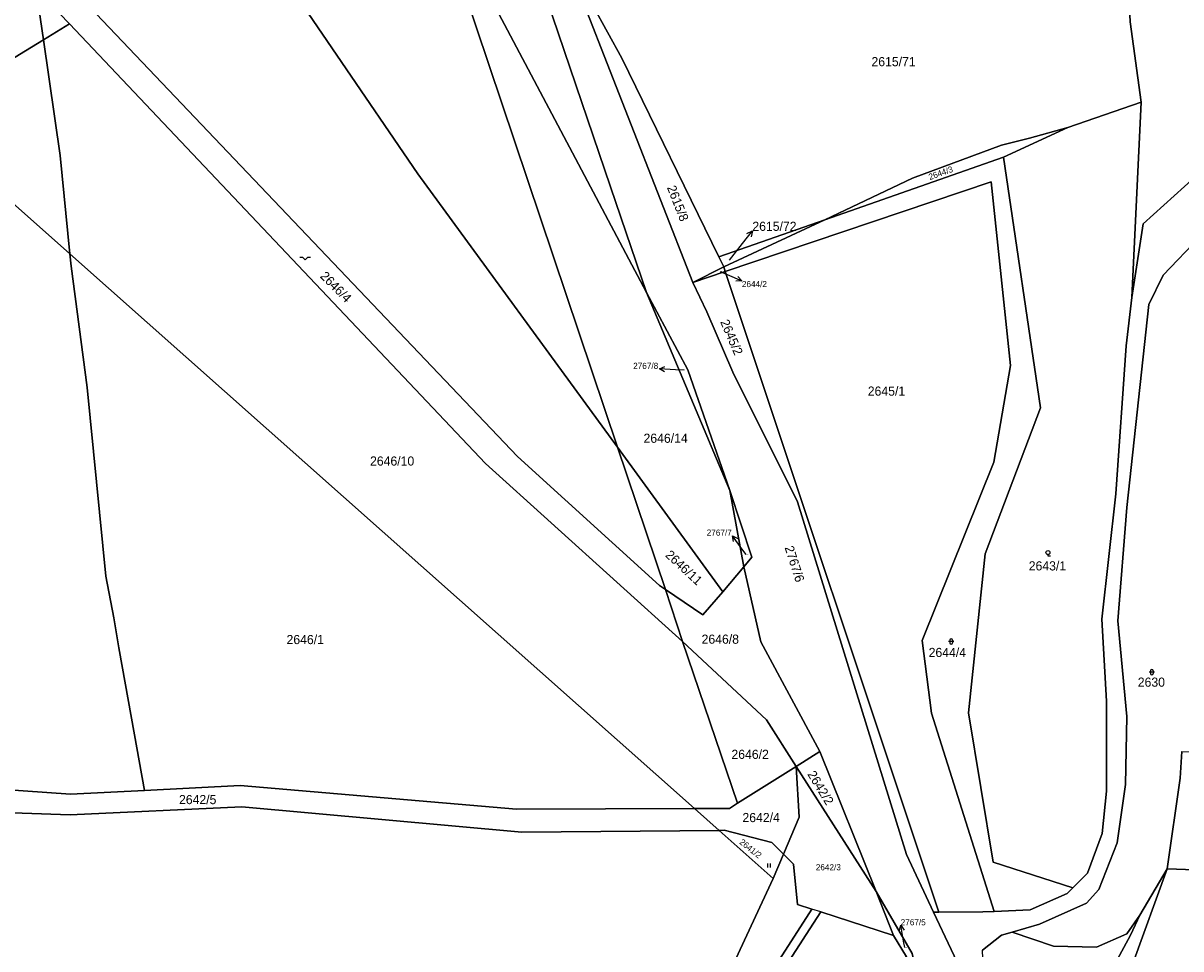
# Model space of a CAD drawing. Extents: x -596024 to -594475, y -1163820 to -1161957.
# Drawn here: x -595379.8 to -595164.4, y -1163719.5 to -1163547.4 of the extents above; entities that cross this region are included whole.
import ezdxf

# ---------------------------------------------------------------- set-up
doc = ezdxf.new("R2010")
doc.units = 0
for name, color, linetype in [('Level 1', 7, 'Continuous'), ('Level 4', 7, 'Continuous'), ('Level 5', 7, 'Continuous'), ('Level 57', 7, 'Continuous'), ('Level 60', 7, 'Continuous'), ('Vrstva 60', 7, 'Continuous')]:
    doc.layers.add(name, color=color, linetype=linetype)

msp = doc.modelspace()

# ---------------------------------------------------------------- linework, layer by layer
at = {"layer": 'Level 1'}
for points in [[(-595409.11, -1163400.91), (-595336.5, -1163531.23), (-595306.33, -1163575.38), (-595269.22, -1163626.25)], [(-595300.19, -1163496.07), (-595285.59, -1163533.45), (-595270.51, -1163577.85), (-595263.83, -1163597.48)], [(-595305.01, -1163519.62), (-595263.83, -1163597.48)], [(-595269.22, -1163626.25), (-595305.01, -1163519.62)], [(-595174.84, -1163525.81), (-595173.85, -1163547.17), (-595171.81, -1163562.07)], [(-595260.3, -1163652.67), (-595261.36, -1163651.95), (-595287.8, -1163627.98), (-595367.42, -1163544.38), (-595378.91, -1163530.99)], [(-595255.17, -1163595.6), (-595267.22, -1163564.9), (-595278.84, -1163535.16)], [(-595377.45, -1163540.33), (-595375.99, -1163550.48)], [(-595371.15, -1163547.52), (-595372.99, -1163545.57), (-595377.45, -1163540.33)], [(-595250.35, -1163590.85), (-595268.37, -1163553.88), (-595273.71, -1163544.25)], [(-595371.15, -1163547.52), (-595375.99, -1163550.48)], [(-595371.15, -1163547.52), (-595293.75, -1163629.23), (-595257.11, -1163662.38)], [(-595375.99, -1163550.48), (-595399.64, -1163564.93)], [(-595371.08, -1163590.28), (-595372.88, -1163572), (-595375.99, -1163550.48)], [(-595171.81, -1163562.07), (-595185.42, -1163566.82)], [(-595173.55, -1163598.4), (-595171.81, -1163562.07)], [(-595399.64, -1163564.93), (-595371.08, -1163590.28)], [(-595230.64, -1163583.95), (-595214.33, -1163576.21), (-595197.78, -1163570.07), (-595192.59, -1163568.79), (-595185.42, -1163566.82)], [(-595185.42, -1163566.82), (-595197.39, -1163572.32)], [(-595173.55, -1163598.4), (-595171.45, -1163584.7), (-595159.88, -1163574.29), (-595153.32, -1163567.77)], [(-595197.39, -1163572.32), (-595230.64, -1163583.95)], [(-595197.39, -1163572.32), (-595190.54, -1163618.94), (-595200.84, -1163646.06), (-595203.91, -1163675.6), (-595199.35, -1163703.35), (-595184.5, -1163708.14)], [(-595249.16, -1163593.57), (-595199.73, -1163576.91), (-595196.13, -1163611.01), (-595199.23, -1163629.04), (-595212.56, -1163662.19), (-595210.81, -1163675.68), (-595199.15, -1163712.53)], [(-595152.12, -1163581.59), (-595160.81, -1163587.04), (-595167.71, -1163594.27), (-595170.35, -1163599.68), (-595174.49, -1163637.45), (-595176.11, -1163658.53), (-595174.49, -1163676.29), (-595174.69, -1163688.93), (-595176.27, -1163699.8), (-595179.65, -1163708.43), (-595181.95, -1163711.02), (-595190.69, -1163714.93), (-595195.82, -1163716.42)], [(-595230.64, -1163583.95), (-595250.35, -1163590.85)], [(-595249.45, -1163592.71), (-595230.64, -1163583.95)], [(-595371.08, -1163590.28), (-595370.85, -1163592.57), (-595367.87, -1163615.11), (-595364.35, -1163650.22), (-595362.86, -1163657.94), (-595361.95, -1163663.51), (-595359.59, -1163676.61), (-595357.17, -1163690.03)], [(-595371.08, -1163590.28), (-595254.87, -1163693.42)], [(-595249.45, -1163592.71), (-595250.35, -1163590.85)], [(-595255.17, -1163595.6), (-595249.45, -1163592.71)], [(-595255.17, -1163595.6), (-595249.16, -1163593.57)], [(-595249.16, -1163593.57), (-595249.45, -1163592.71)], [(-595209.46, -1163712.65), (-595249.16, -1163593.57)], [(-595255.17, -1163595.6), (-595252.58, -1163601.08), (-595247.76, -1163612.28), (-595235.73, -1163636.36), (-595215.44, -1163701.96), (-595210.41, -1163712.65)], [(-595248.3, -1163634.31), (-595256.09, -1163611.82), (-595263.83, -1163597.48)], [(-595263.83, -1163597.48), (-595248.3, -1163634.31)], [(-595173.55, -1163598.4), (-595174.62, -1163607.36), (-595176.52, -1163634.93), (-595179.12, -1163658.21), (-595178.25, -1163673.47), (-595178.22, -1163690.2), (-595179.08, -1163698.05), (-595181.76, -1163705.4), (-595184.5, -1163708.14)], [(-595260.3, -1163652.67), (-595269.22, -1163626.25)], [(-595269.22, -1163626.25), (-595249.64, -1163653.09)], [(-595248.3, -1163634.31), (-595244.21, -1163646.67), (-595245.73, -1163648.48)], [(-595248.3, -1163634.31), (-595245.73, -1163648.48)], [(-595249.64, -1163653.09), (-595245.73, -1163648.48)], [(-595231.57, -1163682.78), (-595242.55, -1163662.42), (-595245.73, -1163648.48)], [(-595257.11, -1163662.38), (-595260.3, -1163652.67)], [(-595249.64, -1163653.09), (-595253.31, -1163657.37), (-595260.3, -1163652.67)], [(-595235.98, -1163685.59), (-595241.5, -1163676.9), (-595257.11, -1163662.38)], [(-595246.87, -1163692.43), (-595257.11, -1163662.38)], [(-595231.57, -1163682.78), (-595235.98, -1163685.59)], [(-595231.57, -1163682.78), (-595221.1, -1163708.84)], [(-595166.98, -1163704.63), (-595164.54, -1163687.76), (-595164.26, -1163682.78)], [(-595246.87, -1163692.43), (-595235.98, -1163685.59)], [(-595235.98, -1163685.59), (-595235.43, -1163695.02), (-595238.33, -1163701.88)], [(-595235.98, -1163685.59), (-595221.1, -1163708.84)], [(-595357.17, -1163690.03), (-595370.94, -1163690.73), (-595411.48, -1163687.87)], [(-595254.87, -1163693.42), (-595288.01, -1163693.52), (-595339.38, -1163689.12), (-595357.17, -1163690.03)], [(-595408.51, -1163693.27), (-595371.03, -1163694.56), (-595339.06, -1163693.11), (-595286.99, -1163697.78), (-595250.32, -1163697.46)], [(-595254.87, -1163693.42), (-595248.4, -1163693.4), (-595246.87, -1163692.43)], [(-595254.87, -1163693.42), (-595250.32, -1163697.46)], [(-595238.33, -1163701.88), (-595240.48, -1163699.75), (-595249.39, -1163697.45), (-595250.32, -1163697.46)], [(-595250.32, -1163697.46), (-595240.24, -1163706.4)], [(-595240.24, -1163706.4), (-595238.33, -1163701.88)], [(-595233.05, -1163712.09), (-595235.71, -1163711.23), (-595236.44, -1163703.75), (-595238.33, -1163701.88)], [(-595166.98, -1163704.63), (-595173.34, -1163722.2)], [(-595172.04, -1163713.21), (-595166.98, -1163704.63)], [(-595166.98, -1163704.63), (-594897.04, -1163714.39)], [(-595240.24, -1163706.4), (-595247.2, -1163721.36), (-595264.69, -1163748.88)], [(-595199.15, -1163712.53), (-595192.47, -1163712.21), (-595185.56, -1163709.2), (-595184.5, -1163708.14)], [(-595221.1, -1163708.84), (-595217.84, -1163717)], [(-595213.61, -1163724.02), (-595214.4, -1163720.37), (-595221.1, -1163708.84)], [(-595247.01, -1163738.85), (-595244.27, -1163733.94), (-595239.63, -1163722.35), (-595233.05, -1163712.09)], [(-595231.37, -1163712.63), (-595238.05, -1163722.98), (-595242.79, -1163734.77), (-595244.17, -1163737.25)], [(-595231.37, -1163712.63), (-595233.05, -1163712.09)], [(-595217.84, -1163717), (-595231.37, -1163712.63)], [(-595209.46, -1163712.65), (-595210.41, -1163712.65)], [(-595203.87, -1163726.53), (-595210.41, -1163712.65)], [(-595199.15, -1163712.53), (-595201.24, -1163712.63), (-595209.46, -1163712.65)], [(-595195.82, -1163716.42), (-595188.1, -1163718.98), (-595180.1, -1163719.21), (-595174.45, -1163716.71), (-595172.04, -1163713.21)], [(-595179.34, -1163739.16), (-595179.57, -1163733.47), (-595177.88, -1163724.52), (-595173.77, -1163716.95), (-595172.04, -1163713.21)], [(-595217.84, -1163717), (-595215.45, -1163720.97)], [(-595195.82, -1163716.42), (-595197.76, -1163716.98), (-595201.3, -1163719.71)]]:
    msp.add_lwpolyline(points, dxfattribs=at)
at = {"layer": 'Level 5'}
for p, q in [((-595207.14, -1163662.34), (-595207.64, -1163662.34)), ((-595207.39, -1163662.09), (-595207.39, -1163662.59)), ((-595206.64, -1163662.34), (-595207.14, -1163662.34)), ((-595206.89, -1163662.09), (-595206.89, -1163662.59)), ((-595169.83, -1163668.06), (-595170.33, -1163668.06)), ((-595170.08, -1163667.81), (-595170.08, -1163668.31)), ((-595169.33, -1163668.06), (-595169.83, -1163668.06)), ((-595169.58, -1163667.81), (-595169.58, -1163668.31)), ((-595241.22, -1163704.38), (-595241.22, -1163703.62)), ((-595240.72, -1163704.38), (-595240.72, -1163703.62))]:
    msp.add_line(p, q, dxfattribs=at)
for points in [[(-595328.31, -1163590.88), (-595327.81, -1163590.88), (-595327.31, -1163591.38), (-595326.81, -1163590.88), (-595326.31, -1163590.88)], [(-595189.14, -1163646.19), (-595189.14, -1163646.44), (-595188.64, -1163646.44)]]:
    msp.add_lwpolyline(points, dxfattribs=at)
msp.add_circle((-595189.14, -1163645.82), 0.375, dxfattribs=at)
for centre, start, end in [((-595207.14, -1163662.09), 0, 180), ((-595207.14, -1163662.59), 180, 0), ((-595169.83, -1163667.81), 0, 180), ((-595169.83, -1163668.31), 180, 0)]:
    msp.add_arc(centre, 0.25, start, end, dxfattribs=at)
at = {"layer": 'Level 57'}
for p, q in [((-595245.96, -1163588.38), (-595244.12, -1163586.01)), ((-595248.34, -1163591.44), (-595245.96, -1163588.38)), ((-595250.13, -1163593.58), (-595248.83, -1163594.14)), ((-595248.83, -1163594.14), (-595246.07, -1163595.33)), ((-595258.42, -1163611.84), (-595261.42, -1163611.68)), ((-595256.8, -1163611.93), (-595258.42, -1163611.84)), ((-595246.06, -1163645.11), (-595247.82, -1163642.68)), ((-595245.29, -1163646.18), (-595246.06, -1163645.11)), ((-595216, -1163718.07), (-595216.53, -1163715.12)), ((-595215.78, -1163719.27), (-595216, -1163718.07))]:
    msp.add_line(p, q, dxfattribs=at)
for points in [[(-595245.13, -1163586.49), (-595244.12, -1163586.01), (-595244.34, -1163587.11)], [(-595246.79, -1163594.48), (-595246.07, -1163595.33), (-595247.19, -1163595.39)], [(-595260.45, -1163612.23), (-595261.42, -1163611.68), (-595260.39, -1163611.24)], [(-595247.64, -1163643.78), (-595247.82, -1163642.68), (-595246.83, -1163643.2)], [(-595216.84, -1163716.19), (-595216.53, -1163715.12), (-595215.86, -1163716.02)]]:
    msp.add_lwpolyline(points, dxfattribs=at)
at = {"layer": 'Level 60'}
for points in [[(-595306.84, -1163484.53), (-595306.4, -1163485.27), (-595300.19, -1163496.07), (-595285.59, -1163533.45), (-595270.51, -1163577.85), (-595263.83, -1163597.48), (-595305.01, -1163519.62), (-595352.42, -1163379.89), (-595347.61, -1163378.21), (-595338.5, -1163398.6), (-595321.46, -1163440.43)], [(-595306.33, -1163575.38), (-595336.5, -1163531.23), (-595409.11, -1163400.91), (-595383.3, -1163390.67), (-595352.85, -1163380.04), (-595316.83, -1163492.96), (-595305.01, -1163519.62), (-595269.22, -1163626.25)], [(-595336.5, -1163531.23), (-595306.33, -1163575.38), (-595269.22, -1163626.25), (-595260.3, -1163652.67), (-595261.36, -1163651.95), (-595287.8, -1163627.98), (-595367.42, -1163544.38), (-595378.91, -1163530.99), (-595382.47, -1163515.97), (-595390.48, -1163481.97), (-595394.8, -1163464.76), (-595398.83, -1163454.16), (-595410.86, -1163424.46), (-595419.37, -1163404.99), (-595409.11, -1163400.91)], [(-595464.91, -1163479.69), (-595491.35, -1163495.86), (-595496.16, -1163483.36), (-595498.35, -1163477.79), (-595499.05, -1163476.03), (-595500.96, -1163470.15), (-595505.84, -1163456.66), (-595507.26, -1163454.33), (-595510.93, -1163448.88), (-595514.34, -1163443.87), (-595517.01, -1163440.17), (-595520.9, -1163436.29), (-595478.53, -1163423.82), (-595476.98, -1163423.33), (-595377.45, -1163540.33), (-595375.99, -1163550.48), (-595399.64, -1163564.93), (-595407.03, -1163569.45)], [(-595263.83, -1163597.48), (-595248.3, -1163634.31), (-595245.73, -1163648.48), (-595249.64, -1163653.09), (-595269.22, -1163626.25), (-595305.01, -1163519.62)], [(-595273.71, -1163544.25), (-595174.84, -1163525.81), (-595173.85, -1163547.17), (-595171.81, -1163562.07), (-595185.42, -1163566.82), (-595192.59, -1163568.79), (-595197.78, -1163570.07), (-595214.33, -1163576.21), (-595230.64, -1163583.95), (-595250.35, -1163590.85), (-595268.37, -1163553.88)], [(-595293.75, -1163629.23), (-595371.15, -1163547.52), (-595372.99, -1163545.57), (-595377.45, -1163540.33), (-595378.63, -1163532.15), (-595378.91, -1163530.99), (-595367.42, -1163544.38), (-595287.8, -1163627.98), (-595261.36, -1163651.95), (-595260.3, -1163652.67), (-595257.11, -1163662.38)], [(-595268.37, -1163553.88), (-595250.35, -1163590.85), (-595249.45, -1163592.71), (-595255.17, -1163595.6), (-595267.22, -1163564.9), (-595278.84, -1163535.16), (-595273.71, -1163544.25)], [(-595372.99, -1163545.57), (-595371.15, -1163547.52), (-595375.99, -1163550.48), (-595377.45, -1163540.33)], [(-595371.15, -1163547.52), (-595293.75, -1163629.23), (-595257.11, -1163662.38), (-595246.87, -1163692.43), (-595248.4, -1163693.4), (-595254.87, -1163693.42), (-595371.08, -1163590.28), (-595372.88, -1163572), (-595375.99, -1163550.48)], [(-595371.08, -1163590.28), (-595399.64, -1163564.93), (-595375.99, -1163550.48), (-595372.88, -1163572)], [(-595174.62, -1163607.36), (-595176.52, -1163634.93), (-595179.12, -1163658.21), (-595178.25, -1163673.47), (-595178.22, -1163690.2), (-595179.08, -1163698.05), (-595181.76, -1163705.4), (-595184.5, -1163708.14), (-595199.35, -1163703.35), (-595203.91, -1163675.6), (-595200.84, -1163646.06), (-595190.54, -1163618.94), (-595197.39, -1163572.32), (-595185.42, -1163566.82), (-595171.81, -1163562.07), (-595173.55, -1163598.4)], [(-595407.03, -1163569.45), (-595399.64, -1163564.93), (-595371.08, -1163590.28), (-595370.85, -1163592.57), (-595367.87, -1163615.11), (-595364.35, -1163650.22), (-595362.86, -1163657.94), (-595361.95, -1163663.51), (-595359.59, -1163676.61), (-595357.17, -1163690.03), (-595370.94, -1163690.73), (-595411.48, -1163687.87), (-595416.06, -1163678.2), (-595419.75, -1163672.18), (-595423.58, -1163664.64), (-595425.84, -1163660.54), (-595444.89, -1163592.33), (-595443, -1163591.19)], [(-595214.33, -1163576.21), (-595197.78, -1163570.07), (-595192.59, -1163568.79), (-595185.42, -1163566.82), (-595197.39, -1163572.32), (-595230.64, -1163583.95)], [(-595185.56, -1163709.2), (-595192.47, -1163712.21), (-595199.15, -1163712.53), (-595210.81, -1163675.68), (-595212.56, -1163662.19), (-595199.23, -1163629.04), (-595196.13, -1163611.01), (-595199.73, -1163576.91), (-595249.16, -1163593.57), (-595249.45, -1163592.71), (-595230.64, -1163583.95), (-595197.39, -1163572.32), (-595190.54, -1163618.94), (-595200.84, -1163646.06), (-595203.91, -1163675.6), (-595199.35, -1163703.35), (-595184.5, -1163708.14)], [(-595196.13, -1163611.01), (-595199.23, -1163629.04), (-595212.56, -1163662.19), (-595210.81, -1163675.68), (-595199.15, -1163712.53), (-595201.24, -1163712.63), (-595209.46, -1163712.65), (-595249.16, -1163593.57), (-595199.73, -1163576.91)], [(-595249.45, -1163592.71), (-595250.35, -1163590.85), (-595230.64, -1163583.95)], [(-595367.87, -1163615.11), (-595370.85, -1163592.57), (-595371.08, -1163590.28), (-595254.87, -1163693.42), (-595288.01, -1163693.52), (-595339.38, -1163689.12), (-595357.17, -1163690.03), (-595359.59, -1163676.61), (-595361.95, -1163663.51), (-595362.86, -1163657.94), (-595364.35, -1163650.22)], [(-595255.17, -1163595.6), (-595249.45, -1163592.71), (-595249.16, -1163593.57)], [(-595252.58, -1163601.08), (-595255.17, -1163595.6), (-595249.16, -1163593.57), (-595209.46, -1163712.65), (-595210.41, -1163712.65), (-595215.44, -1163701.96), (-595235.73, -1163636.36), (-595247.76, -1163612.28)], [(-595256.09, -1163611.82), (-595248.3, -1163634.31), (-595263.83, -1163597.48)], [(-595249.64, -1163653.09), (-595253.31, -1163657.37), (-595260.3, -1163652.67), (-595269.22, -1163626.25)], [(-595248.3, -1163634.31), (-595244.21, -1163646.67), (-595245.73, -1163648.48)], [(-595253.31, -1163657.37), (-595249.64, -1163653.09), (-595245.73, -1163648.48), (-595242.55, -1163662.42), (-595231.57, -1163682.78), (-595235.98, -1163685.59), (-595241.5, -1163676.9), (-595257.11, -1163662.38), (-595260.3, -1163652.67)], [(-595241.5, -1163676.9), (-595235.98, -1163685.59), (-595246.87, -1163692.43), (-595257.11, -1163662.38)], [(-595221.1, -1163708.84), (-595235.98, -1163685.59), (-595231.57, -1163682.78)], [(-594896.47, -1163691.35), (-594897.04, -1163714.39), (-595166.98, -1163704.63), (-595164.54, -1163687.76), (-595164.26, -1163682.78)], [(-595235.98, -1163685.59), (-595235.43, -1163695.02), (-595238.33, -1163701.88), (-595240.48, -1163699.75), (-595249.39, -1163697.45), (-595250.32, -1163697.46), (-595254.87, -1163693.42), (-595248.4, -1163693.4), (-595246.87, -1163692.43)], [(-595235.43, -1163695.02), (-595235.98, -1163685.59), (-595221.1, -1163708.84), (-595217.84, -1163717), (-595231.37, -1163712.63), (-595233.05, -1163712.09), (-595235.71, -1163711.23), (-595236.44, -1163703.75), (-595238.33, -1163701.88)], [(-595339.06, -1163693.11), (-595371.03, -1163694.56), (-595408.51, -1163693.27), (-595411.29, -1163688.27), (-595411.48, -1163687.87), (-595370.94, -1163690.73), (-595357.17, -1163690.03), (-595339.38, -1163689.12), (-595288.01, -1163693.52), (-595254.87, -1163693.42), (-595250.32, -1163697.46), (-595286.99, -1163697.78)], [(-595249.39, -1163697.45), (-595240.48, -1163699.75), (-595238.33, -1163701.88), (-595240.24, -1163706.4), (-595250.32, -1163697.46)], [(-595236.44, -1163703.75), (-595235.71, -1163711.23), (-595233.05, -1163712.09), (-595239.63, -1163722.35), (-595244.27, -1163733.94), (-595247.01, -1163738.85), (-595264.69, -1163748.88), (-595247.2, -1163721.36), (-595240.24, -1163706.4), (-595238.33, -1163701.88)], [(-595173.34, -1163722.2), (-595176.58, -1163731.36), (-595179.34, -1163739.16), (-595179.57, -1163733.47), (-595177.88, -1163724.52), (-595173.77, -1163716.95), (-595172.04, -1163713.21), (-595166.98, -1163704.63)], [(-594897.48, -1163732.08), (-595173.34, -1163722.2), (-595166.98, -1163704.63), (-594897.04, -1163714.39)], [(-595217.84, -1163717), (-595221.1, -1163708.84), (-595214.4, -1163720.37), (-595213.61, -1163724.02), (-595215.45, -1163720.97)], [(-595242.79, -1163734.77), (-595238.05, -1163722.98), (-595231.37, -1163712.63), (-595217.84, -1163717), (-595215.45, -1163720.97), (-595244.17, -1163737.25)], [(-595181.93, -1163746.49), (-595182.99, -1163753.38), (-595186.74, -1163775.31), (-595189.12, -1163769.4), (-595196.56, -1163750.38), (-595200.58, -1163737.79), (-595201.3, -1163719.71), (-595197.76, -1163716.98), (-595195.82, -1163716.42), (-595188.1, -1163718.98), (-595180.1, -1163719.21), (-595174.45, -1163716.71), (-595172.04, -1163713.21), (-595173.77, -1163716.95), (-595177.88, -1163724.52), (-595179.57, -1163733.47), (-595179.34, -1163739.16)]]:
    msp.add_lwpolyline(points, close=True, dxfattribs=at)
for points in [[(-595159.88, -1163574.29), (-595171.45, -1163584.7), (-595173.55, -1163598.4), (-595171.81, -1163562.07), (-595173.85, -1163547.17), (-595174.84, -1163525.81), (-595175.28, -1163510.18), (-595177.5, -1163494.54), (-595176.93, -1163479.91), (-595175.54, -1163478.63), (-595175.55, -1163464.35), (-595175.87, -1163450.28), (-595173.51, -1163450.33), (-595169.81, -1163424.99), (-595162.62, -1163415.85)], [(-595278.84, -1163535.16), (-595267.22, -1163564.9), (-595255.17, -1163595.6), (-595252.58, -1163601.08), (-595247.76, -1163612.28), (-595235.73, -1163636.36), (-595215.44, -1163701.96), (-595210.41, -1163712.65), (-595203.87, -1163726.53), (-595200.58, -1163737.79), (-595200.37, -1163777.55), (-595211.62, -1163773.26), (-595213.61, -1163724.02), (-595214.4, -1163720.37), (-595221.1, -1163708.84), (-595231.57, -1163682.78), (-595242.55, -1163662.42), (-595245.73, -1163648.48), (-595244.21, -1163646.67), (-595248.3, -1163634.31), (-595256.09, -1163611.82), (-595263.83, -1163597.48), (-595270.51, -1163577.85), (-595285.59, -1163533.45)], [(-595203.87, -1163726.53), (-595210.41, -1163712.65), (-595209.46, -1163712.65), (-595201.24, -1163712.63), (-595199.15, -1163712.53), (-595192.47, -1163712.21), (-595185.56, -1163709.2), (-595184.5, -1163708.14), (-595181.76, -1163705.4), (-595179.08, -1163698.05), (-595178.22, -1163690.2), (-595178.25, -1163673.47), (-595179.12, -1163658.21), (-595176.52, -1163634.93), (-595174.62, -1163607.36), (-595173.55, -1163598.4), (-595171.45, -1163584.7), (-595159.88, -1163574.29)], [(-595160.81, -1163587.04), (-595167.71, -1163594.27), (-595170.35, -1163599.68), (-595174.49, -1163637.45), (-595176.11, -1163658.53), (-595174.49, -1163676.29), (-595174.69, -1163688.93), (-595176.27, -1163699.8), (-595179.65, -1163708.43), (-595181.95, -1163711.02), (-595190.69, -1163714.93), (-595195.82, -1163716.42), (-595197.76, -1163716.98), (-595201.3, -1163719.71)], [(-595164.26, -1163682.78), (-595164.54, -1163687.76), (-595166.98, -1163704.63), (-595172.04, -1163713.21), (-595174.45, -1163716.71), (-595180.1, -1163719.21), (-595188.1, -1163718.98), (-595195.82, -1163716.42), (-595190.69, -1163714.93), (-595181.95, -1163711.02), (-595179.65, -1163708.43), (-595176.27, -1163699.8), (-595174.69, -1163688.93), (-595174.49, -1163676.29), (-595176.11, -1163658.53), (-595174.49, -1163637.45), (-595170.35, -1163599.68), (-595167.71, -1163594.27), (-595160.81, -1163587.04)]]:
    msp.add_lwpolyline(points, dxfattribs=at)
at = {"layer": 'Vrstva 60'}
msp.add_lwpolyline([(-595381.74, -1163798.14), (-595369.6, -1163820.23), (-595345.57, -1163820.23), (-595340.24, -1163818.33), (-595337.68, -1163817.3), (-595304.18, -1163794.41), (-595280.19, -1163773.26), (-595264.69, -1163748.88), (-595247.2, -1163721.36), (-595240.24, -1163706.4), (-595250.32, -1163697.46), (-595286.99, -1163697.78), (-595339.06, -1163693.11), (-595371.03, -1163694.56), (-595408.51, -1163693.27)], dxfattribs=at)
msp.add_lwpolyline([(-595285.65, -1163820.23), (-595283.77, -1163820.23), (-595275.24, -1163808.56), (-595271.5, -1163801.23), (-595267.07, -1163790.9), (-595254.86, -1163756.38), (-595244.17, -1163737.25), (-595242.79, -1163734.77), (-595238.05, -1163722.98), (-595231.37, -1163712.63), (-595233.05, -1163712.09), (-595239.63, -1163722.35), (-595244.27, -1163733.94), (-595247.01, -1163738.85), (-595256.46, -1163755.82), (-595268.64, -1163790.57), (-595273.16, -1163800.88), (-595276.75, -1163808.24)], close=True, dxfattribs=at)

# ---------------------------------------------------------------- texts
at = {"layer": 'Level 4'}
for s, height, p in [('2615/71', 1.7, (-595221.96, -1163555.4)), ('2615/72', 0.1, (-595248.34, -1163591.44)), ('2644/2', 0.1, (-595250.13, -1163593.58)), ('2767/8', 0.1, (-595256.8, -1163611.93)), ('2645/1', 1.7, (-595222.65, -1163616.65)), ('2646/14', 1.7, (-595264.36, -1163625.41)), ('2646/10', 1.7, (-595315.23, -1163629.65)), ('2767/7', 0.1, (-595245.29, -1163646.18)), ('2643/1', 1.7, (-595192.71, -1163649.14)), ('2646/1', 1.7, (-595330.76, -1163662.84)), ('2646/8', 1.7, (-595253.56, -1163662.77)), ('2644/4', 1.7, (-595211.33, -1163665.24)), ('2630', 1.7, (-595172.43, -1163670.76)), ('2646/2', 1.7, (-595248.01, -1163684.18)), ('2642/5', 1.7, (-595350.76, -1163692.59)), ('2642/4', 1.7, (-595245.96, -1163695.93)), ('2642/3', 1.14, (-595232.32, -1163704.89)), ('2767/5', 0.1, (-595215.78, -1163719.27))]:
    msp.add_text(s, height=height, dxfattribs=at).set_placement(p)
for s, height, rotation, p in [('2644/3', 1.14, 19.6307, (-595211.09, -1163576.57)), ('2615/8', 1.7, 291.4304, (-595260.03, -1163577.95)), ('2646/4', 1.7, 315, (-595324.63, -1163594.56)), ('2645/2', 1.7, 293.285, (-595250.13, -1163602.93)), ('2646/11', 1.7, 317.2223, (-595260.44, -1163646.45)), ('2767/6', 1.7, 287.8883, (-595238.14, -1163644.87)), ('2642/2', 1.7, 301.4433, (-595233.95, -1163687.02)), ('2641/2', 1.14, 321.6869, (-595246.63, -1163699.86))]:
    msp.add_text(s, height=height, rotation=rotation, dxfattribs=at).set_placement(p)
at = {"layer": 'Level 57'}
for s, height, p in [('2615/72', 1.7, (-595244.12, -1163586.01)), ('2644/2', 1.14, (-595246.07, -1163596.47)), ('2767/8', 1.14, (-595266.29, -1163611.68)), ('2767/7', 1.14, (-595252.61, -1163642.68)), ('2767/5', 1.14, (-595216.53, -1163715.12))]:
    msp.add_text(s, height=height, dxfattribs=at).set_placement(p)

doc.saveas('drawing.dxf')
